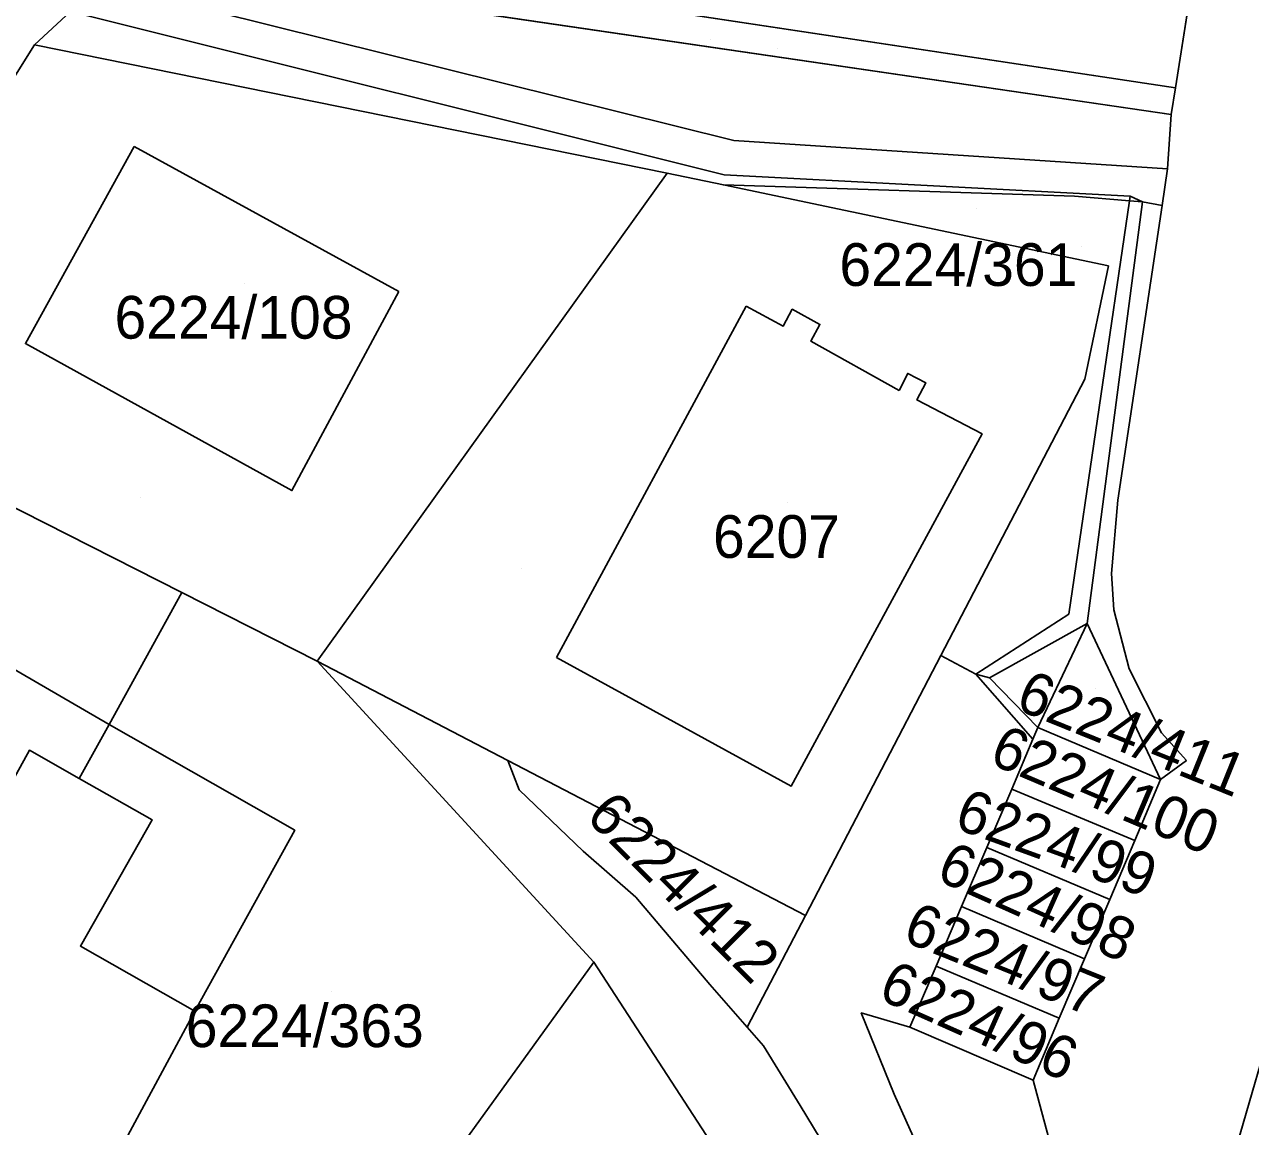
# Model space of a CAD drawing. Extents: x -266199 to -261993, y -1239047 to -1235108.
# Drawn here: x -263790.7 to -263733.3, y -1236238.6 to -1236187 of the extents above; entities that cross this region are included whole.
import ezdxf

# ---------------------------------------------------------------- set-up
doc = ezdxf.new("R2010")
doc.units = 0
for name, color, linetype in [('body_kn', 7, 'Continuous'), ('kladpar_druhypozemkov', 7, 'Continuous'), ('kladpar_hranice', 7, 'Continuous'), ('kladpar_parcelnecisla', 7, 'Continuous'), ('kladpar_plochy', 7, 'Continuous'), ('kladpar_sipky', 7, 'Continuous'), ('zappar_hrandruhpozemk', 7, 'Continuous')]:
    doc.layers.add(name, color=color, linetype=linetype)

msp = doc.modelspace()

# ---------------------------------------------------------------- linework, layer by layer
at = {"layer": 'body_kn'}
for p, q in [((-263790.24, -1236187.92), (-263790.24, -1236187.92)), ((-263790.24, -1236187.92), (-263790.24, -1236187.92)), ((-263736.76, -1236189.93), (-263736.76, -1236189.93)), ((-263736.76, -1236189.93), (-263736.76, -1236189.93)), ((-263736.96, -1236191.18), (-263736.96, -1236191.18)), ((-263785.57, -1236192.68), (-263785.57, -1236192.68)), ((-263757.47, -1236192.39), (-263757.47, -1236192.39)), ((-263760.59, -1236193.93), (-263760.59, -1236193.93)), ((-263760.59, -1236193.93), (-263760.59, -1236193.93)), ((-263737.14, -1236193.73), (-263737.14, -1236193.73)), ((-263737.14, -1236193.73), (-263737.14, -1236193.73)), ((-263757.95, -1236194.48), (-263757.95, -1236194.48)), ((-263757.95, -1236194.48), (-263757.95, -1236194.48)), ((-263757.91, -1236194.01), (-263757.91, -1236194.01)), ((-263741.5, -1236195), (-263741.5, -1236195)), ((-263738.89, -1236195.01), (-263738.89, -1236195.01)), ((-263738.89, -1236195.01), (-263738.89, -1236195.01)), ((-263738.92, -1236195.22), (-263738.92, -1236195.22)), ((-263738.92, -1236195.22), (-263738.92, -1236195.22)), ((-263738.31, -1236195.27), (-263738.31, -1236195.27)), ((-263738.31, -1236195.27), (-263738.31, -1236195.27)), ((-263737.39, -1236195.45), (-263737.39, -1236195.45)), ((-263739.91, -1236198.27), (-263739.91, -1236198.27)), ((-263739.91, -1236198.27), (-263739.91, -1236198.27)), ((-263773.16, -1236199.47), (-263773.16, -1236199.47)), ((-263773.16, -1236199.47), (-263773.16, -1236199.47)), ((-263756.89, -1236200.16), (-263756.89, -1236200.16)), ((-263754.73, -1236200.3), (-263754.73, -1236200.3)), ((-263755.16, -1236201.1), (-263755.16, -1236201.1)), ((-263753.43, -1236201.01), (-263753.43, -1236201.01)), ((-263790.67, -1236201.91), (-263790.67, -1236201.91)), ((-263753.85, -1236201.8), (-263753.85, -1236201.8)), ((-263749.31, -1236203.31), (-263749.31, -1236203.31)), ((-263748.47, -1236203.75), (-263748.47, -1236203.75)), ((-263741.01, -1236203.58), (-263741.01, -1236203.58)), ((-263749.72, -1236204.11), (-263749.72, -1236204.11)), ((-263749.72, -1236204.11), (-263749.72, -1236204.11)), ((-263748.88, -1236204.55), (-263748.88, -1236204.55)), ((-263745.83, -1236206.14), (-263745.83, -1236206.14)), ((-263778.18, -1236208.8), (-263778.18, -1236208.8)), ((-263739.46, -1236209.25), (-263739.46, -1236209.25)), ((-263739.77, -1236212.69), (-263739.77, -1236212.69)), ((-263783.34, -1236213.57), (-263783.34, -1236213.57)), ((-263741.76, -1236214.59), (-263741.76, -1236214.59)), ((-263739.66, -1236214.38), (-263739.66, -1236214.38)), ((-263740.9, -1236215.02), (-263740.9, -1236215.02)), ((-263740.9, -1236215.02), (-263740.9, -1236215.02)), ((-263777, -1236216.79), (-263777, -1236216.79)), ((-263777, -1236216.79), (-263777, -1236216.79)), ((-263765.78, -1236216.61), (-263765.78, -1236216.61)), ((-263747.76, -1236216.52), (-263747.76, -1236216.52)), ((-263747.76, -1236216.52), (-263747.76, -1236216.52)), ((-263746.12, -1236217.4), (-263746.12, -1236217.4)), ((-263738.94, -1236217.15), (-263738.94, -1236217.15)), ((-263745.48, -1236217.57), (-263745.48, -1236217.57)), ((-263745.48, -1236217.57), (-263745.48, -1236217.57)), ((-263786.74, -1236219.75), (-263786.74, -1236219.75)), ((-263786.74, -1236219.75), (-263786.74, -1236219.75)), ((-263743.21, -1236219.9), (-263743.21, -1236219.9)), ((-263737.42, -1236220.15), (-263737.42, -1236220.15)), ((-263790.48, -1236220.96), (-263790.48, -1236220.96)), ((-263743.45, -1236220.45), (-263743.45, -1236220.45)), ((-263743.45, -1236220.45), (-263743.45, -1236220.45)), ((-263768.06, -1236221.44), (-263768.06, -1236221.44)), ((-263736.25, -1236221.44), (-263736.25, -1236221.44)), ((-263788.14, -1236222.29), (-263788.14, -1236222.29)), ((-263754.77, -1236222.64), (-263754.77, -1236222.64)), ((-263737.46, -1236222.33), (-263737.46, -1236222.33)), ((-263737.46, -1236222.33), (-263737.46, -1236222.33)), ((-263767.53, -1236222.81), (-263767.53, -1236222.81)), ((-263744.44, -1236222.78), (-263744.44, -1236222.78)), ((-263784.73, -1236224.22), (-263784.73, -1236224.22)), ((-263778.04, -1236224.71), (-263778.04, -1236224.71)), ((-263745.61, -1236225.52), (-263745.61, -1236225.52)), ((-263738.67, -1236225.19), (-263738.67, -1236225.19)), ((-263738.67, -1236225.19), (-263738.67, -1236225.19)), ((-263764.53, -1236225.69), (-263764.53, -1236225.69)), ((-263762.06, -1236227.85), (-263762.06, -1236227.85)), ((-263746.79, -1236228.28), (-263746.79, -1236228.28)), ((-263739.85, -1236227.95), (-263739.85, -1236227.95)), ((-263739.85, -1236227.95), (-263739.85, -1236227.95)), ((-263754.11, -1236228.7), (-263754.11, -1236228.7)), ((-263754.11, -1236228.7), (-263754.11, -1236228.7)), ((-263788.09, -1236230.14), (-263788.09, -1236230.14)), ((-263741.03, -1236230.73), (-263741.03, -1236230.73)), ((-263741.03, -1236230.73), (-263741.03, -1236230.73)), ((-263764.02, -1236230.89), (-263764.02, -1236230.89)), ((-263747.98, -1236231.07), (-263747.98, -1236231.07)), ((-263758.59, -1236231.94), (-263758.59, -1236231.94)), ((-263782.73, -1236233.19), (-263782.73, -1236233.19)), ((-263782.73, -1236233.19), (-263782.73, -1236233.19)), ((-263751.49, -1236233.27), (-263751.49, -1236233.27)), ((-263742.21, -1236233.51), (-263742.21, -1236233.51)), ((-263742.21, -1236233.51), (-263742.21, -1236233.51)), ((-263756.84, -1236233.93), (-263756.84, -1236233.93)), ((-263749.21, -1236233.94), (-263749.21, -1236233.94)), ((-263756.07, -1236234.81), (-263756.07, -1236234.81)), ((-263743.44, -1236236.42), (-263743.44, -1236236.42)), ((-263743.44, -1236236.42), (-263743.44, -1236236.42)), ((-263749.95, -1236237.07), (-263749.95, -1236237.07)), ((-263754.35, -1236237.6), (-263754.35, -1236237.6))]:
    msp.add_line(p, q, dxfattribs=at)
at = {"layer": 'kladpar_druhypozemkov'}
for p, q in [((-263755.42, -1236188.11), (-263755.42, -1236188.11)), ((-263741.17, -1236197.35), (-263741.17, -1236197.35)), ((-263780.38, -1236199.08), (-263780.38, -1236199.08)), ((-263785.28, -1236209.11), (-263785.28, -1236209.11)), ((-263754.97, -1236209.35), (-263754.97, -1236209.35)), ((-263767.4, -1236212.44), (-263767.4, -1236212.44)), ((-263740.5, -1236218.09), (-263740.5, -1236218.09)), ((-263740.84, -1236221.71), (-263740.84, -1236221.71)), ((-263741.86, -1236224.23), (-263741.86, -1236224.23)), ((-263743.35, -1236227.02), (-263743.35, -1236227.02)), ((-263758.65, -1236227.73), (-263758.65, -1236227.73)), ((-263744.37, -1236230), (-263744.37, -1236230)), ((-263776.3, -1236232.27), (-263776.3, -1236232.27)), ((-263745.4, -1236232.89), (-263745.4, -1236232.89))]:
    msp.add_line(p, q, dxfattribs=at)
at = {"layer": 'kladpar_hranice'}
for p, q in [((-263734.43, -1236175.11), (-263736.76, -1236189.93)), ((-263736.96, -1236191.18), (-263786.03, -1236183.99)), ((-263790.24, -1236187.92), (-263760.59, -1236193.93)), ((-263736.76, -1236189.93), (-263736.96, -1236191.18)), ((-263760.59, -1236193.93), (-263777, -1236216.79)), ((-263739.91, -1236198.27), (-263757.95, -1236194.48)), ((-263754.11, -1236228.7), (-263747.76, -1236216.52))]:
    msp.add_line(p, q, dxfattribs=at)
for points in [[(-263736.76, -1236189.93), (-263785.39, -1236182.59), (-263778.88, -1236168.41)], [(-263736.96, -1236191.18), (-263736.76, -1236189.93), (-263734.43, -1236175.11)], [(-263785.39, -1236182.59), (-263786.03, -1236183.99), (-263787.13, -1236185.02), (-263788.56, -1236186.35), (-263790.24, -1236187.92)], [(-263786.03, -1236183.99), (-263785.39, -1236182.59), (-263736.76, -1236189.93)], [(-263740.9, -1236215.02), (-263738.31, -1236195.27), (-263738.92, -1236195.22), (-263741.5, -1236195), (-263757.95, -1236194.48), (-263760.59, -1236193.93), (-263790.24, -1236187.92), (-263788.56, -1236186.35), (-263787.13, -1236185.02), (-263786.03, -1236183.99), (-263736.96, -1236191.18)], [(-263790.24, -1236187.92), (-263792.11, -1236190.89), (-263793.88, -1236189.53), (-263801.78, -1236204.22), (-263815.25, -1236225.03), (-263816.18, -1236226.75), (-263826.2, -1236245.42)], [(-263777, -1236216.79), (-263783.34, -1236213.57), (-263800.44, -1236204.9), (-263792.11, -1236190.89), (-263790.24, -1236187.92)], [(-263754.11, -1236228.7), (-263768.06, -1236221.44), (-263777, -1236216.79), (-263760.59, -1236193.93)], [(-263760.59, -1236193.93), (-263757.95, -1236194.48), (-263739.91, -1236198.27)], [(-263757.95, -1236194.48), (-263741.5, -1236195), (-263738.92, -1236195.22), (-263738.31, -1236195.27), (-263740.9, -1236215.02)], [(-263739.91, -1236198.27), (-263741.01, -1236203.58), (-263747.76, -1236216.52), (-263754.11, -1236228.7)], [(-263747.76, -1236216.52), (-263741.01, -1236203.58), (-263739.91, -1236198.27)], [(-263815.25, -1236225.03), (-263801.78, -1236204.22), (-263800.44, -1236204.9), (-263783.34, -1236213.57), (-263786.74, -1236219.75), (-263788.14, -1236222.29), (-263790.48, -1236220.96), (-263793.77, -1236226.93), (-263798.79, -1236224.32), (-263798.52, -1236223.82), (-263798.87, -1236223.63), (-263803.24, -1236231.55), (-263815.25, -1236225.03)], [(-263777, -1236216.79), (-263764.02, -1236230.89), (-263775.41, -1236246.66), (-263786.73, -1236240.6), (-263782.73, -1236233.19), (-263788.09, -1236230.14), (-263784.73, -1236224.22), (-263788.14, -1236222.29), (-263786.74, -1236219.75), (-263783.34, -1236213.57), (-263777, -1236216.79)], [(-263747.76, -1236216.52), (-263746.12, -1236217.4), (-263745.48, -1236217.57), (-263743.21, -1236219.9), (-263743.45, -1236220.45), (-263744.44, -1236222.78), (-263745.61, -1236225.52), (-263746.79, -1236228.28), (-263747.98, -1236231.07), (-263749.21, -1236233.94), (-263743.44, -1236236.42), (-263742.21, -1236233.51), (-263741.03, -1236230.73), (-263739.85, -1236227.95), (-263738.67, -1236225.19), (-263737.46, -1236222.33), (-263740.9, -1236215.02)], [(-263740.9, -1236215.02), (-263743.21, -1236219.9), (-263745.48, -1236217.57), (-263746.12, -1236217.4), (-263747.76, -1236216.52)], [(-263740.9, -1236215.02), (-263737.46, -1236222.33), (-263743.21, -1236219.9), (-263740.9, -1236215.02)], [(-263740.96, -1236268.86), (-263747.42, -1236267.12), (-263754.73, -1236264.56), (-263749.03, -1236253.95), (-263764.02, -1236230.89), (-263777, -1236216.79), (-263768.06, -1236221.44), (-263767.53, -1236222.81), (-263764.53, -1236225.69), (-263762.06, -1236227.85), (-263758.59, -1236231.94), (-263756.84, -1236233.93), (-263754.11, -1236228.7)], [(-263737.46, -1236222.33), (-263738.67, -1236225.19), (-263744.44, -1236222.78), (-263743.45, -1236220.45), (-263743.21, -1236219.9), (-263737.46, -1236222.33)], [(-263807.5, -1236239.34), (-263804.66, -1236234.09), (-263805.39, -1236233.73), (-263804.67, -1236232.36), (-263803.89, -1236232.74), (-263803.24, -1236231.55), (-263798.87, -1236223.63), (-263798.52, -1236223.82), (-263798.79, -1236224.32), (-263793.77, -1236226.93), (-263790.48, -1236220.96), (-263788.14, -1236222.29), (-263784.73, -1236224.22), (-263788.09, -1236230.14), (-263782.73, -1236233.19)], [(-263754.11, -1236228.7), (-263756.84, -1236233.93), (-263758.59, -1236231.94), (-263762.06, -1236227.85), (-263764.53, -1236225.69), (-263767.53, -1236222.81), (-263768.06, -1236221.44), (-263754.11, -1236228.7)], [(-263738.67, -1236225.19), (-263739.85, -1236227.95), (-263745.61, -1236225.52), (-263744.44, -1236222.78), (-263738.67, -1236225.19)], [(-263739.85, -1236227.95), (-263741.03, -1236230.73), (-263746.79, -1236228.28), (-263745.61, -1236225.52), (-263739.85, -1236227.95)], [(-263741.03, -1236230.73), (-263742.21, -1236233.51), (-263747.98, -1236231.07), (-263746.79, -1236228.28), (-263741.03, -1236230.73)], [(-263796.75, -1236282.5), (-263788.43, -1236266.89), (-263783.8, -1236258.27), (-263775.41, -1236246.66), (-263764.02, -1236230.89), (-263749.03, -1236253.95), (-263754.73, -1236264.56), (-263764.22, -1236259.99), (-263768.57, -1236267.16), (-263777.59, -1236280.96), (-263777.22, -1236281.21)], [(-263742.21, -1236233.51), (-263743.44, -1236236.42), (-263749.21, -1236233.94), (-263747.98, -1236231.07), (-263742.21, -1236233.51)], [(-263782.73, -1236233.19), (-263786.73, -1236240.6)]]:
    msp.add_lwpolyline(points, dxfattribs=at)
at = {"layer": 'kladpar_plochy'}
for p, q in [((-263734.43, -1236175.11), (-263736.76, -1236189.93)), ((-263736.76, -1236189.93), (-263785.39, -1236182.59))]:
    msp.add_line(p, q, dxfattribs=at)
for points in [[(-263786.03, -1236183.99), (-263736.96, -1236191.18), (-263736.76, -1236189.93), (-263734.43, -1236175.11)], [(-263788.56, -1236186.35), (-263790.24, -1236187.92), (-263792.11, -1236190.89), (-263793.88, -1236189.53), (-263801.78, -1236204.22), (-263815.25, -1236225.03), (-263816.18, -1236226.75), (-263826.2, -1236245.42)], [(-263749.03, -1236253.95), (-263764.02, -1236230.89), (-263777, -1236216.79), (-263768.06, -1236221.44), (-263767.53, -1236222.81), (-263764.53, -1236225.69), (-263762.06, -1236227.85), (-263758.59, -1236231.94), (-263756.84, -1236233.93), (-263754.11, -1236228.7), (-263747.76, -1236216.52), (-263746.12, -1236217.4), (-263745.48, -1236217.57), (-263743.21, -1236219.9), (-263743.45, -1236220.45), (-263744.44, -1236222.78), (-263745.61, -1236225.52), (-263746.79, -1236228.28), (-263747.98, -1236231.07), (-263749.21, -1236233.94), (-263743.44, -1236236.42), (-263742.21, -1236233.51), (-263741.03, -1236230.73), (-263739.85, -1236227.95), (-263738.67, -1236225.19), (-263737.46, -1236222.33), (-263740.9, -1236215.02), (-263738.31, -1236195.27), (-263738.92, -1236195.22), (-263741.5, -1236195), (-263757.95, -1236194.48), (-263760.59, -1236193.93), (-263790.24, -1236187.92), (-263788.56, -1236186.35)], [(-263796.75, -1236282.5), (-263788.43, -1236266.89), (-263783.8, -1236258.27), (-263775.41, -1236246.66), (-263764.02, -1236230.89), (-263749.03, -1236253.95), (-263754.73, -1236264.56), (-263764.22, -1236259.99), (-263768.57, -1236267.16), (-263777.59, -1236280.96)]]:
    msp.add_lwpolyline(points, dxfattribs=at)
for points in [[(-263736.76, -1236189.93), (-263736.96, -1236191.18), (-263786.03, -1236183.99), (-263785.39, -1236182.59)], [(-263777, -1236216.79), (-263783.34, -1236213.57), (-263800.44, -1236204.9), (-263792.11, -1236190.89), (-263790.24, -1236187.92), (-263760.59, -1236193.93)], [(-263739.91, -1236198.27), (-263741.01, -1236203.58), (-263747.76, -1236216.52), (-263754.11, -1236228.7), (-263768.06, -1236221.44), (-263777, -1236216.79), (-263760.59, -1236193.93), (-263757.95, -1236194.48)], [(-263757.95, -1236194.48), (-263741.5, -1236195), (-263738.92, -1236195.22), (-263738.31, -1236195.27), (-263740.9, -1236215.02), (-263743.21, -1236219.9), (-263745.48, -1236217.57), (-263746.12, -1236217.4), (-263747.76, -1236216.52), (-263741.01, -1236203.58), (-263739.91, -1236198.27)], [(-263815.25, -1236225.03), (-263801.78, -1236204.22), (-263800.44, -1236204.9), (-263783.34, -1236213.57), (-263786.74, -1236219.75), (-263788.14, -1236222.29), (-263790.48, -1236220.96), (-263793.77, -1236226.93), (-263798.79, -1236224.32), (-263798.52, -1236223.82), (-263798.87, -1236223.63), (-263803.24, -1236231.55)], [(-263777, -1236216.79), (-263764.02, -1236230.89), (-263775.41, -1236246.66), (-263786.73, -1236240.6), (-263782.73, -1236233.19), (-263788.09, -1236230.14), (-263784.73, -1236224.22), (-263788.14, -1236222.29), (-263786.74, -1236219.75), (-263783.34, -1236213.57)], [(-263740.9, -1236215.02), (-263737.46, -1236222.33), (-263743.21, -1236219.9)], [(-263737.46, -1236222.33), (-263738.67, -1236225.19), (-263744.44, -1236222.78), (-263743.45, -1236220.45), (-263743.21, -1236219.9)], [(-263782.73, -1236233.19), (-263786.73, -1236240.6), (-263790.68, -1236247.92), (-263796.08, -1236245), (-263799.29, -1236250.95), (-263802.45, -1236249.25), (-263805.09, -1236247.82), (-263801.85, -1236241.81), (-263806.91, -1236239.08), (-263807.15, -1236239.53), (-263807.5, -1236239.34), (-263804.66, -1236234.09), (-263805.39, -1236233.73), (-263804.67, -1236232.36), (-263803.89, -1236232.74), (-263803.24, -1236231.55), (-263798.87, -1236223.63), (-263798.52, -1236223.82), (-263798.79, -1236224.32), (-263793.77, -1236226.93), (-263790.48, -1236220.96), (-263788.14, -1236222.29), (-263784.73, -1236224.22), (-263788.09, -1236230.14)], [(-263754.11, -1236228.7), (-263756.84, -1236233.93), (-263758.59, -1236231.94), (-263762.06, -1236227.85), (-263764.53, -1236225.69), (-263767.53, -1236222.81), (-263768.06, -1236221.44)], [(-263738.67, -1236225.19), (-263739.85, -1236227.95), (-263745.61, -1236225.52), (-263744.44, -1236222.78)], [(-263739.85, -1236227.95), (-263741.03, -1236230.73), (-263746.79, -1236228.28), (-263745.61, -1236225.52)], [(-263741.03, -1236230.73), (-263742.21, -1236233.51), (-263747.98, -1236231.07), (-263746.79, -1236228.28)], [(-263742.21, -1236233.51), (-263743.44, -1236236.42), (-263749.21, -1236233.94), (-263747.98, -1236231.07)]]:
    msp.add_lwpolyline(points, close=True, dxfattribs=at)
at = {"layer": 'kladpar_sipky'}
for p, q in [((-263758.57, -1236187.65), (-263758.57, -1236187.65)), ((-263746.07, -1236195.58), (-263746.07, -1236195.58))]:
    msp.add_line(p, q, dxfattribs=at)
at = {"layer": 'zappar_hrandruhpozemk'}
for p, q in [((-263787.13, -1236185.02), (-263757.47, -1236192.39)), ((-263788.56, -1236186.35), (-263757.91, -1236194.01)), ((-263736.96, -1236191.18), (-263737.14, -1236193.73)), ((-263785.57, -1236192.68), (-263773.16, -1236199.47)), ((-263757.47, -1236192.39), (-263737.14, -1236193.73)), ((-263737.14, -1236193.73), (-263737.39, -1236195.45)), ((-263757.91, -1236194.01), (-263738.89, -1236195.01)), ((-263738.92, -1236195.22), (-263738.89, -1236195.01)), ((-263738.89, -1236195.01), (-263738.31, -1236195.27)), ((-263738.92, -1236195.22), (-263741.76, -1236214.59)), ((-263756.89, -1236200.16), (-263765.78, -1236216.61)), ((-263741.76, -1236214.59), (-263746.12, -1236217.4)), ((-263745.48, -1236217.57), (-263740.9, -1236215.02)), ((-263743.45, -1236220.45), (-263746.12, -1236217.4)), ((-263738.94, -1236217.15), (-263737.42, -1236220.15)), ((-263729.74, -1236225.12), (-263738.76, -1236256.32)), ((-263743.44, -1236236.42), (-263741.66, -1236243.03))]:
    msp.add_line(p, q, dxfattribs=at)
for points in [[(-263773.16, -1236199.47), (-263778.18, -1236208.8), (-263790.67, -1236201.91), (-263785.57, -1236192.68)], [(-263738.31, -1236195.27), (-263737.39, -1236195.45), (-263739.46, -1236209.25), (-263739.77, -1236212.69), (-263739.66, -1236214.38), (-263738.94, -1236217.15)], [(-263749.72, -1236204.11), (-263753.85, -1236201.8), (-263753.43, -1236201.01), (-263754.73, -1236200.3), (-263755.16, -1236201.1), (-263756.89, -1236200.16)], [(-263765.78, -1236216.61), (-263754.77, -1236222.64), (-263745.83, -1236206.14), (-263748.88, -1236204.55), (-263748.47, -1236203.75), (-263749.31, -1236203.31), (-263749.72, -1236204.11)], [(-263798.87, -1236223.63), (-263794.36, -1236215.33), (-263786.74, -1236219.75)], [(-263786.74, -1236219.75), (-263778.04, -1236224.71), (-263782.73, -1236233.19)], [(-263737.42, -1236220.15), (-263736.25, -1236221.44), (-263737.46, -1236222.33)], [(-263742.75, -1236246.09), (-263746.36, -1236245.87), (-263747.47, -1236243.05), (-263748.52, -1236240.27), (-263749.95, -1236237.07), (-263751.49, -1236233.27), (-263749.21, -1236233.94)], [(-263752.08, -1236242.27), (-263753.1, -1236239.67), (-263754.35, -1236237.6), (-263756.07, -1236234.81), (-263756.84, -1236233.93)]]:
    msp.add_lwpolyline(points, dxfattribs=at)

# ---------------------------------------------------------------- texts
at = {"layer": 'kladpar_parcelnecisla'}
for s, p in [('6224/361', (-263752.518, -1236199.21)), ('6224/108', (-263786.491, -1236201.68)), ('6207', (-263758.441, -1236211.95)), ('6224/363', (-263783.15, -1236234.87))]:
    msp.add_text(s, height=2, dxfattribs=at).set_placement(p)
for s, rotation, p in [('6224/411', 338, (-263744.337, -1236219.005)), ('6224/100', 337, (-263745.569, -1236221.549)), ('6224/412', 315, (-263764.468, -1236224.127)), ('6224/99', 340, (-263747.214, -1236224.584)), ('6224/98', 336, (-263748.058, -1236227.001)), ('6224/97', 338, (-263749.63, -1236229.869)), ('6224/96', 336, (-263750.776, -1236232.571))]:
    msp.add_text(s, height=2, rotation=rotation, dxfattribs=at).set_placement(p)

doc.saveas('drawing.dxf')
